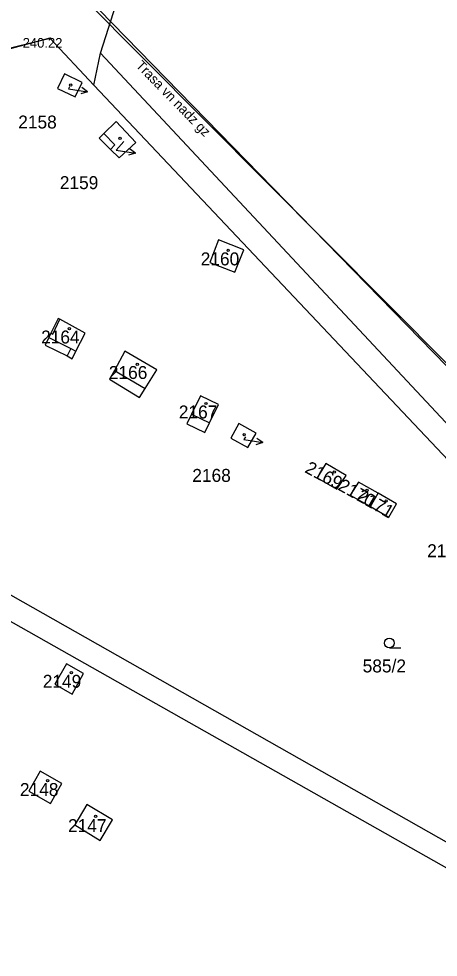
# Model space of a CAD drawing. Extents: x -555757 to -553364, y -1100723 to -1096439.
# Drawn here: x -553928.7 to -553863.9, y -1099172.8 to -1099027.9 of the extents above; entities that cross this region are included whole.
import ezdxf

# ---------------------------------------------------------------- set-up
doc = ezdxf.new("R2010")
doc.units = 0
for name, color, linetype in [('00_NÁVRH - 0.35 mm', 7, 'Continuous'), ('01_HLADINA', 7, 'Continuous'), ('05_SÍTĚ - vedení VN - nadzemní', 7, 'Continuous'), ('BUDOVY', 7, 'Continuous'), ('C$SLO$PARCELY', 7, 'Continuous'), ('HRANICE$PARCELY', 7, 'Continuous'), ('OSA$KOLEJI', 7, 'Continuous'), ('PLOTY', 7, 'Continuous'), ('Popiskový text - Ostatní atributy Trasy', 7, 'Continuous'), ('ROZHRANI', 7, 'Continuous'), ('SLOUPY', 7, 'Continuous'), ('SLUCKOV$$C$RA', 7, 'Continuous'), ('VCHOD', 7, 'Continuous'), ('VYSKA_PODR_BOD', 7, 'Continuous'), ('ZNA$KY$KULTUR', 7, 'Continuous')]:
    doc.layers.add(name, color=color, linetype=linetype)

# ---------------------------------------------------------------- blocks, each defined once
blk = doc.blocks.new('POINT_DISPLAY')
blk.add_line((0, 0), (0, 0))
blk = doc.blocks.new('4$02')
at = {"layer": 'SLOUPY'}
blk.add_circle((0, 0), 0.175, dxfattribs=at)
blk = doc.blocks.new('1029')
at = {"layer": 'PLOTY'}
for p, q in [((0, 0), (2.964, -0.468)), ((2.964, -0.468), (2.052, 0.182)), ((2.964, -0.468), (1.897, -0.807))]:
    blk.add_line(p, q, dxfattribs=at)
blk = doc.blocks.new('3$04')
at = {"layer": 'ZNA$KY$KULTUR'}
blk.add_line((0.01, 0), (1.76, 0), dxfattribs=at)
blk.add_circle((0.01, 0.75), 0.75, dxfattribs=at)

msp = doc.modelspace()

# ---------------------------------------------------------------- linework, layer by layer
at = {"layer": '00_NÁVRH - 0.35 mm'}
msp.add_open_spline([(-553794.11, -1099299.31), (-553795.3, -1099298.08), (-553795.88, -1099297.7), (-553798.01, -1099296.38), (-553798.65, -1099296.01), (-553799.06, -1099295.87), (-553800.01, -1099295.63), (-553800.97, -1099295.43), (-553803.92, -1099294.98), (-553807.94, -1099294.4), (-553820.01, -1099292.71), (-553824.22, -1099292.09), (-553827.54, -1099291.56), (-553834.29, -1099290.18), (-553840, -1099289.07), (-553843.61, -1099288.31), (-553846.03, -1099287.85), (-553848, -1099287.45), (-553849.39, -1099287.28), (-553865.94, -1099285.25), (-553871.05, -1099284.8), (-553873.86, -1099284.51), (-553874.4, -1099284.43), (-553876.78, -1099283.97), (-553879.06, -1099283.33), (-553880.05, -1099283.03), (-553881.09, -1099282.39), (-553882.19, -1099281.75), (-553883.23, -1099281.08), (-553884.33, -1099279.97), (-553885.55, -1099278.71), (-553889.78, -1099274.4), (-553901.55, -1099262.43), (-553911.97, -1099251.72), (-553924.19, -1099239.3), (-553934.53, -1099228.74), (-553940.93, -1099222.27), (-553947.07, -1099216.54), (-553953.84, -1099210.49), (-553956.73, -1099207.94), (-553957.05, -1099207.63), (-553964.75, -1099199.61), (-553968.13, -1099195.98), (-553972.84, -1099191.05), (-553973.28, -1099190.44), (-553973.66, -1099189.74), (-553976.66, -1099181.56), (-553981.28, -1099169.19), (-553982.8, -1099164.02), (-553982.96, -1099163.18), (-553982.84, -1099162.2), (-553982.62, -1099160.64), (-553981.35, -1099154.45), (-553980.69, -1099150.99), (-553979.68, -1099146.66), (-553979.44, -1099145.68), (-553978.92, -1099144.07), (-553976.62, -1099137.96), (-553971.5, -1099124.44), (-553956.51, -1099083), (-553948.35, -1099063.11), (-553947.15, -1099060.17), (-553946.29, -1099057.43), (-553943.53, -1099049.31), (-553939.7, -1099037.85), (-553934.37, -1099021.96), (-553930.78, -1099011.15), (-553926.74, -1098998.79), (-553924.69, -1098992.82), (-553921.26, -1098983.98), (-553917.56, -1098974.67), (-553914.06, -1098965.56), (-553908.69, -1098951.91), (-553901.82, -1098934.8), (-553901.39, -1098933.67), (-553901.1, -1098932.55), (-553900.65, -1098929.57), (-553899.92, -1098923.6), (-553898.96, -1098915.48), (-553898.39, -1098910.69), (-553898.13, -1098908.4), (-553898.22, -1098907.18), (-553898.46, -1098905.43), (-553899.12, -1098901.51), (-553900.51, -1098893.56), (-553900.64, -1098892.89), (-553900.54, -1098892.33), (-553900.23, -1098891.41), (-553899.45, -1098889.27), (-553897.42, -1098883.77), (-553893.02, -1098871.92), (-553886.93, -1098855.68), (-553885.61, -1098852.2), (-553884.63, -1098849.66), (-553884.11, -1098848.15), (-553883.86, -1098847.39), (-553883.79, -1098847), (-553883.77, -1098846.59), (-553883.8, -1098846.17), (-553883.86, -1098845.82), (-553884.32, -1098844.25), (-553887.68, -1098834.27), (-553890.61, -1098825.19), (-553891.02, -1098823.53), (-553891.07, -1098823.12), (-553891, -1098822.7), (-553890.8, -1098821.71), (-553890.2, -1098818.82), (-553888, -1098807.3), (-553885.79, -1098795.25), (-553885.36, -1098792.93), (-553885.23, -1098792.17), (-553885.15, -1098791.71), (-553885.15, -1098791.3), (-553885.15, -1098791.01), (-553885.22, -1098790.61), (-553886.5, -1098784.84), (-553888.27, -1098776.48), (-553889.52, -1098771.37), (-553889.7, -1098770.49), (-553889.76, -1098769.24), (-553890.01, -1098761.77), (-553890.33, -1098747.9), (-553890.42, -1098743.46), (-553890.42, -1098742.11), (-553890.41, -1098741.34), (-553890.23, -1098740.64), (-553887.44, -1098731.8), (-553883.47, -1098718.83), (-553877.88, -1098700.91), (-553873.65, -1098687.07), (-553869.07, -1098673.81), (-553863.43, -1098657.95), (-553859.62, -1098647.38), (-553854.52, -1098632.99), (-553853.78, -1098630.91), (-553852.9, -1098628.21), (-553851.15, -1098622.78), (-553848.21, -1098613.65), (-553844.19, -1098601.12), (-553841.04, -1098590.72), (-553837.17, -1098577.95), (-553835.01, -1098570.68), (-553833.04, -1098564.14), (-553830.71, -1098556.28), (-553828.59, -1098548.94), (-553827.55, -1098545.5), (-553827.33, -1098544.63), (-553827.11, -1098543.6), (-553826.94, -1098542.73), (-553826.69, -1098541.47), (-553826.53, -1098540.35), (-553825.37, -1098531.95), (-553823.55, -1098519.22), (-553822.41, -1098510.95), (-553821.27, -1098503.56), (-553820.36, -1098496.72), (-553819.26, -1098489.11), (-553818.91, -1098486.04), (-553818.85, -1098485.53), (-553818.85, -1098485.16), (-553818.85, -1098484.16), (-553818.79, -1098477.89), (-553818.64, -1098467.21), (-553818.46, -1098454.7), (-553818.1, -1098433.16), (-553817.83, -1098416.02), (-553817.76, -1098409.13), (-553817.72, -1098406.97), (-553817.48, -1098400.26), (-553817.11, -1098388.41), (-553816.88, -1098378.57), (-553816.92, -1098376.34), (-553817.08, -1098375.51), (-553817.65, -1098372.67), (-553823.7, -1098343.15), (-553824.05, -1098341.6), (-553824.65, -1098340.01), (-553827.06, -1098334.58), (-553831.23, -1098324.89), (-553836.05, -1098314.24), (-553837.07, -1098312.26), (-553794.64, -1099298.64), (-553836.55, -1098313.25)], degree=3, dxfattribs=at)
at = {"layer": '01_HLADINA'}
msp.add_open_spline([(-553947.25, -1099060.44), (-553947.21, -1099060.35), (-553946.85, -1099059.36), (-553945.8, -1099055.59), (-553943.07, -1099048.23), (-553939.26, -1099036.35), (-553934.92, -1099023.66), (-553930.86, -1099011.45), (-553928.63, -1099004.52), (-553927.54, -1099001.21)], degree=3, dxfattribs=at)
at = {"layer": '05_SÍTĚ - vedení VN - nadzemní'}
msp.add_lwpolyline([(-553941.16, -1099001.05), (-553862.6, -1099081.53)], dxfattribs=at)
at = {"layer": 'HRANICE$PARCELY'}
for p, q in [((-553833.16, -1099127.04), (-553917.14, -1099038.14)), ((-553874.41, -1099103.21), (-553873.23, -1099101.16))]:
    msp.add_line(p, q, dxfattribs=at)
for points in [[(-553917.14, -1099038.14), (-553916.09, -1099033.21), (-553913.69, -1099025.66), (-553919.91, -1099020.22)], [(-553917.14, -1099038.14), (-553923.89, -1099030.97), (-553930.65, -1099032.58), (-553953.88, -1099096.97), (-553954.05, -1099100.45), (-553953.13, -1099103.77), (-553789.4, -1099196.56), (-553784.36, -1099192.38)], [(-553920.04, -1099039.93), (-553918.94, -1099037.72), (-553921.64, -1099036.38), (-553922.74, -1099038.65), (-553920.04, -1099039.93)], [(-553916.33, -1099046.33), (-553914.58, -1099048.06), (-553913.24, -1099049.38), (-553910.64, -1099047.02), (-553913.69, -1099043.77), (-553915.6, -1099045.63), (-553916.33, -1099046.33)], [(-553899.24, -1099065.52), (-553895.34, -1099067.01), (-553893.96, -1099063.57), (-553897.86, -1099062.03), (-553899.24, -1099065.52)], [(-553922.37, -1099074.25), (-553922.66, -1099074.15), (-553923.78, -1099076.46), (-553924.08, -1099077.1), (-553924.64, -1099078.3), (-553921.24, -1099079.94), (-553920.49, -1099080.4), (-553919.9, -1099079.24), (-553918.47, -1099076.44), (-553922.37, -1099074.25)], [(-553914.69, -1099083.54), (-553910.06, -1099086.39), (-553909.2, -1099084.99), (-553907.42, -1099082.1), (-553912.36, -1099079.24), (-553913.96, -1099082.19), (-553914.69, -1099083.54)], [(-553902.04, -1099088.95), (-553902.76, -1099090.43), (-553899.98, -1099091.78), (-553899.26, -1099090.3), (-553897.86, -1099087.47), (-553900.66, -1099086.11), (-553902.04, -1099088.95)], [(-553893.34, -1099094.1), (-553892.09, -1099091.85), (-553894.74, -1099090.38), (-553895.96, -1099092.64), (-553893.34, -1099094.1)], [(-553882.65, -1099098.76), (-553879.63, -1099100.51), (-553878.18, -1099098.43), (-553881.3, -1099096.54), (-553882.65, -1099098.76)], [(-553873.23, -1099101.16), (-553876.24, -1099099.44), (-553877.57, -1099101.46), (-553874.41, -1099103.21)], [(-553874.41, -1099103.21), (-553871.57, -1099104.83), (-553870.4, -1099102.78), (-553873.23, -1099101.16)], [(-553785.47, -1099205.55), (-553787.98, -1099201.67), (-553789.9, -1099200.15), (-553952.82, -1099108.08), (-553958.7, -1099110.01), (-553974.06, -1099151.74), (-553975.53, -1099163.25), (-553971.46, -1099180.55), (-553951.42, -1099202.73), (-553931.47, -1099218.69), (-553924.01, -1099208.05)], [(-553920.49, -1099132.18), (-553918.75, -1099129), (-553921.37, -1099127.5), (-553923.16, -1099130.64), (-553920.49, -1099132.18)], [(-553922.06, -1099145.97), (-553925.42, -1099144.07), (-553927.18, -1099147.14), (-553923.81, -1099149.06), (-553922.06, -1099145.97)], [(-553920.06, -1099152.36), (-553916.13, -1099154.73), (-553914.24, -1099151.58), (-553918.23, -1099149.19), (-553920.06, -1099152.36)]]:
    msp.add_lwpolyline(points, dxfattribs=at)
at = {"layer": 'PLOTY'}
for p, q in [((-553930.58, -1099032.66), (-553923.87, -1099030.87)), ((-553920.89, -1099038.43), (-553921.05, -1099038.7)), ((-553912.51, -1099046.85), (-553913.67, -1099048.17)), ((-553893.71, -1099092.45), (-553893.99, -1099092.87))]:
    msp.add_line(p, q, dxfattribs=at)
at = {"layer": 'SLUCKOV$$C$RA'}
for p, q in [((-553831.07, -1099124.19), (-553916.09, -1099033.21)), ((-553915.6, -1099045.63), (-553913.87, -1099047.35)), ((-553913.87, -1099047.35), (-553914.58, -1099048.06)), ((-553923.48, -1099076.6), (-553922.37, -1099074.25)), ((-553923.78, -1099076.46), (-553923.48, -1099076.6)), ((-553924.08, -1099077.1), (-553920.69, -1099078.79)), ((-553920.69, -1099078.79), (-553921.24, -1099079.94)), ((-553920.69, -1099078.79), (-553919.9, -1099079.24)), ((-553913.96, -1099082.19), (-553909.2, -1099084.99)), ((-553902.04, -1099088.95), (-553899.26, -1099090.3))]:
    msp.add_line(p, q, dxfattribs=at)
at = {"layer": 'VCHOD'}
msp.add_line((-553941.49, -1099001.8), (-553862.27, -1099081.5), dxfattribs=at)

# ---------------------------------------------------------------- block references
at = {"layer": 'BUDOVY'}
for p in [(-553920.69, -1099038.13), (-553913.09, -1099046.36), (-553896.39, -1099063.64), (-553920.91, -1099075.73), (-553910.43, -1099081.24), (-553899.82, -1099087.29), (-553893.92, -1099092.12), (-553880.01, -1099097.87), (-553874.93, -1099100.69), (-553871.99, -1099102.33), (-553920.59, -1099128.85), (-553924.27, -1099145.5), (-553916.87, -1099151.03)]:
    msp.add_blockref('4$02', p, dxfattribs=at)
at = {"layer": 'PLOTY'}
for p in [(-553921.05, -1099038.7), (-553913.67, -1099048.17), (-553893.99, -1099092.87)]:
    msp.add_blockref('1029', p, dxfattribs=at)
at = {"layer": 'ROZHRANI'}
msp.add_blockref('POINT_DISPLAY', (-553923.87, -1099030.87), dxfattribs=at)
at = {"layer": 'ZNA$KY$KULTUR'}
msp.add_blockref('3$04', (-553871.5, -1099125.02), dxfattribs=at)

# ---------------------------------------------------------------- texts
at = {"layer": 'C$SLO$PARCELY'}
for s, p in [('2158', (-553928.81, -1099044.84)), ('2159', (-553922.39, -1099054.2)), ('2160', (-553900.63, -1099065.97)), ('2164', (-553925.28, -1099078.03)), ('2166', (-553914.82, -1099083.51)), ('2167', (-553904.01, -1099089.6)), ('2168', (-553901.93, -1099099.39)), ('2172', (-553865.66, -1099111.02)), ('585/2', (-553875.62, -1099128.81)), ('2149', (-553925.02, -1099131.18)), ('2148', (-553928.55, -1099147.89)), ('2147', (-553921.12, -1099153.46))]:
    msp.add_text(s, height=2, dxfattribs=at).set_placement(p)
for s, rotation, p in [('2169', 332, (-553884.69, -1099097.86)), ('2170', 331, (-553879.59, -1099100.54)), ('2171', 330, (-553876.7, -1099102.12))]:
    msp.add_text(s, height=2, rotation=rotation, dxfattribs=at).set_placement(p)
at = {"layer": 'OSA$KOLEJI'}
msp.add_text('1282', height=0.1, dxfattribs=at).set_placement((-553923.87, -1099030.87))
at = {"layer": 'Popiskový text - Ostatní atributy Trasy'}
msp.add_text('Trasa vn nadz gz', height=1.5, rotation=314.3068, dxfattribs=at).set_placement((-553910.76, -1099035.22))
at = {"layer": 'VYSKA_PODR_BOD'}
msp.add_text('240.22', height=1.5, dxfattribs=at).set_placement((-553928.12, -1099032.37))

doc.saveas('drawing.dxf')
